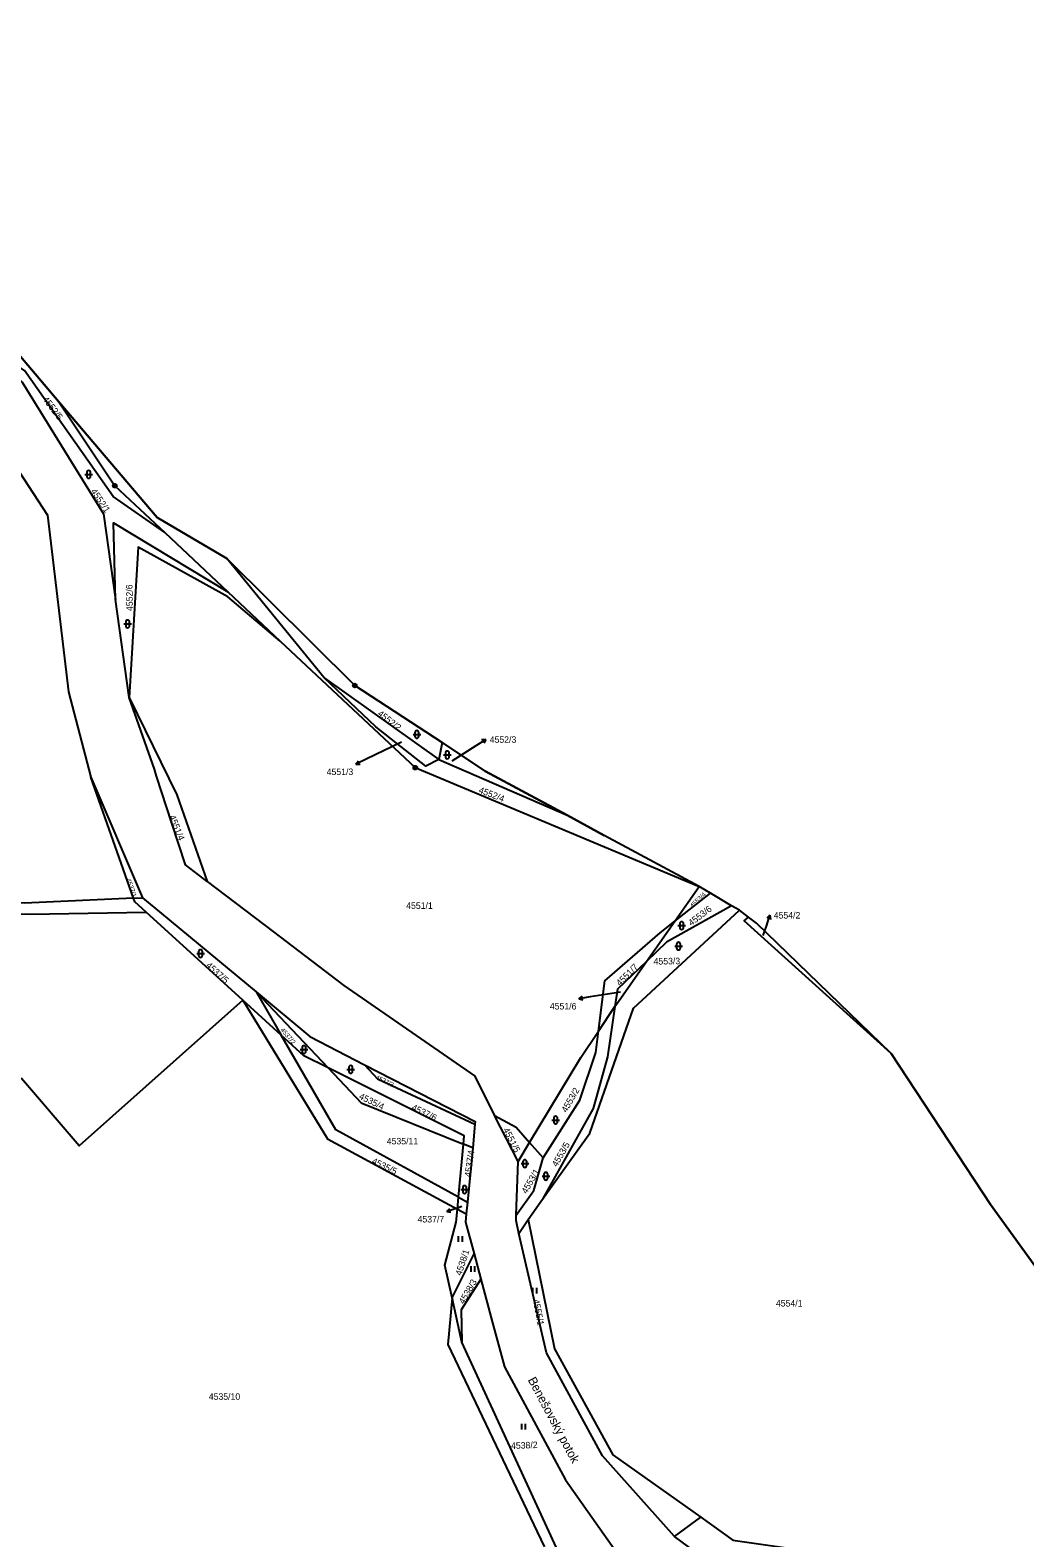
# Model space of a CAD drawing. Extents: x -733394 to -722299, y -1082822 to -1075049.
# Drawn here: x -726511.1 to -726250.9, y -1076369.1 to -1075974.6 of the extents above; entities that cross this region are included whole.
import ezdxf

# ---------------------------------------------------------------- set-up
doc = ezdxf.new("R2010")
doc.units = 0
for name, color, linetype in [('Hranice parcel', 7, 'Continuous'), ('Parcelní čísla', 7, 'Continuous'), ('Polygon ku', 7, 'Continuous'), ('Pop  PČ popisy', 7, 'Continuous'), ('Značky bodu BP', 7, 'Continuous'), ('Značky kultur', 7, 'Continuous')]:
    doc.layers.add(name, color=color, linetype=linetype)

msp = doc.modelspace()

# ---------------------------------------------------------------- linework, layer by layer
at = {"layer": 'Hranice parcel'}
for p, q in [((-726514.62, -1076058.78), (-726503.61, -1076071.78)), ((-726503.61, -1076071.78), (-726488.98, -1076093.77)), ((-726503.61, -1076071.78), (-726477.91, -1076102.12)), ((-726488.98, -1076093.77), (-726475.91, -1076106.03)), ((-726491.93, -1076101.09), (-726488.78, -1076123.57)), ((-726477.91, -1076102.12), (-726459.64, -1076112.81)), ((-726475.91, -1076106.03), (-726459.41, -1076121.51)), ((-726434.17, -1076144.08), (-726459.64, -1076112.81)), ((-726459.64, -1076112.81), (-726426.16, -1076146.03)), ((-726459.41, -1076121.51), (-726445.68, -1076134.4)), ((-726485.19, -1076149.14), (-726488.78, -1076123.57)), ((-726434.17, -1076144.08), (-726404.23, -1076165.4)), ((-726426.16, -1076146.03), (-726403.35, -1076160.96)), ((-726478.63, -1076167.9), (-726485.19, -1076149.14)), ((-726403.35, -1076160.96), (-726404.23, -1076165.4)), ((-726404.23, -1076165.4), (-726370.64, -1076180.01)), ((-726495.23, -1076170.07), (-726481.75, -1076201.62)), ((-726484.05, -1076201.72), (-726495.23, -1076170.07)), ((-726370.64, -1076180.01), (-726360.94, -1076185.25)), ((-726336.1, -1076198.67), (-726360.94, -1076185.25)), ((-726342.45, -1076207.7), (-726336.1, -1076198.67)), ((-726342.45, -1076207.7), (-726333.13, -1076200.41)), ((-726333.13, -1076200.41), (-726336.1, -1076198.67)), ((-726327.58, -1076203.68), (-726333.13, -1076200.41)), ((-726484.05, -1076201.72), (-726481.75, -1076201.62)), ((-726325.56, -1076204.87), (-726327.58, -1076203.68)), ((-726323.14, -1076206.7), (-726325.56, -1076204.87)), ((-726455.51, -1076228.35), (-726480.78, -1076205.33)), ((-726349.86, -1076218.25), (-726342.45, -1076207.7)), ((-726321.11, -1076208.24), (-726323.14, -1076206.7)), ((-726321.11, -1076208.24), (-726285.81, -1076242.34)), ((-726445.41, -1076237.57), (-726455.51, -1076228.35)), ((-726451.96, -1076226.21), (-726445.41, -1076237.57)), ((-726433.16, -1076246.13), (-726451.96, -1076226.21)), ((-726362.42, -1076236.47), (-726358.11, -1076230.06)), ((-726367.07, -1076243.39), (-726362.42, -1076236.47)), ((-726380.43, -1076265.61), (-726367.07, -1076243.39)), ((-726383.45, -1076270.64), (-726389.59, -1076258.58)), ((-726394.75, -1076260.86), (-726395.34, -1076267.05)), ((-726377.04, -1076280.47), (-726364.68, -1076263.18)), ((-726399.06, -1076279.94), (-726397.74, -1076266.08)), ((-726395.34, -1076267.05), (-726397.74, -1076266.08)), ((-726395.34, -1076267.05), (-726396.7, -1076281.24)), ((-726383.45, -1076270.64), (-726380.43, -1076265.61)), ((-726376.88, -1076269.67), (-726380.43, -1076265.61)), ((-726383.95, -1076284.68), (-726383.45, -1076270.64)), ((-726399.35, -1076283.06), (-726399.06, -1076279.94)), ((-726399.06, -1076279.94), (-726396.7, -1076281.24)), ((-726399.35, -1076283.06), (-726397, -1076284.33)), ((-726396.7, -1076281.24), (-726397, -1076284.33)), ((-726380.83, -1076285.78), (-726377.04, -1076280.47)), ((-726384, -1076286.04), (-726383.95, -1076284.68)), ((-726383.22, -1076289.41), (-726384, -1076286.04)), ((-726383.22, -1076289.41), (-726380.83, -1076285.78)), ((-726400.73, -1076306.23), (-726394.97, -1076294.8)), ((-726394.97, -1076294.8), (-726393.21, -1076301.36)), ((-726398.22, -1076317.86), (-726400.73, -1076306.23)), ((-726373.39, -1076371.68), (-726398.22, -1076317.86)), ((-726342.52, -1076368.72), (-726335.68, -1076363.68)), ((-726325.75, -1076381.09), (-726342.52, -1076368.72))]:
    msp.add_line(p, q, dxfattribs=at)
for points in [[(-726545.37, -1076054.88), (-726524.16, -1076074.7), (-726506.58, -1076101.51), (-726501.1, -1076147.66), (-726495.23, -1076170.07)], [(-726522.84, -1076056.91), (-726513.25, -1076066.64), (-726491.93, -1076101.09)], [(-726475.91, -1076106.03), (-726489.39, -1076096.58), (-726512.65, -1076063.65), (-726522.84, -1076056.91)], [(-726488.78, -1076123.57), (-726489.3, -1076103.51), (-726459.41, -1076121.51)], [(-726445.68, -1076134.4), (-726459.43, -1076122.84), (-726482.84, -1076109.83), (-726485.19, -1076149.14)], [(-726445.68, -1076134.4), (-726410.36, -1076167.54), (-726336.1, -1076198.67)], [(-726404.23, -1076165.4), (-726407.61, -1076167.18), (-726420.7, -1076156.89), (-726434.17, -1076144.08)], [(-726485.19, -1076149.14), (-726472.76, -1076174.63), (-726464.77, -1076197.34)], [(-726403.35, -1076160.96), (-726392.08, -1076168.45), (-726370.64, -1076180.01)], [(-726464.77, -1076197.34), (-726470.46, -1076193), (-726474.02, -1076182.07), (-726478.03, -1076169.75), (-726478.63, -1076167.9)], [(-726484.05, -1076201.72), (-726512.62, -1076203), (-726570.03, -1076201.58), (-726574.06, -1076196.93)], [(-726581.49, -1076200.62), (-726579.3, -1076206.19), (-726571.85, -1076205.17), (-726511.12, -1076205.85), (-726480.78, -1076205.33)], [(-726464.77, -1076197.34), (-726447.46, -1076210.53), (-726429.06, -1076224.56)], [(-726480.78, -1076205.33), (-726483.73, -1076202.64), (-726484.05, -1076201.72)], [(-726481.75, -1076201.62), (-726476.78, -1076205.72), (-726451.96, -1076226.21)], [(-726364.68, -1076263.18), (-726353.3, -1076230.5), (-726325.56, -1076204.87)], [(-726327.58, -1076203.68), (-726344.64, -1076213.23), (-726349.86, -1076218.25)], [(-726362.42, -1076236.47), (-726360.78, -1076223.33), (-726346.3, -1076210.72), (-726342.45, -1076207.7)], [(-726285.81, -1076242.34), (-726324.27, -1076207.59), (-726323.14, -1076206.7)], [(-726349.86, -1076218.25), (-726357.44, -1076225.54), (-726358.11, -1076230.06)], [(-726358.11, -1076230.06), (-726357.04, -1076228.47), (-726349.86, -1076218.25)], [(-726429.06, -1076224.56), (-726394.88, -1076248.21), (-726389.59, -1076258.58)], [(-726455.51, -1076228.35), (-726498.28, -1076266.5), (-726513.39, -1076248.89), (-726572.82, -1076279.76)], [(-726455.51, -1076228.35), (-726433.37, -1076264.63), (-726399.35, -1076283.06)], [(-726451.96, -1076226.21), (-726437.98, -1076237.91), (-726423.61, -1076245.28)], [(-726358.11, -1076230.06), (-726360.06, -1076243.24), (-726363.79, -1076256.72), (-726377.04, -1076280.47)], [(-726376.88, -1076269.67), (-726367.26, -1076254.55), (-726363.12, -1076242.08), (-726362.42, -1076236.47)], [(-726433.16, -1076246.13), (-726439.49, -1076242.98), (-726445.41, -1076237.57)], [(-726399.06, -1076279.94), (-726431.17, -1076262.29), (-726445.41, -1076237.57)], [(-726285.81, -1076242.34), (-726259.87, -1076281.87), (-726240.89, -1076307.99), (-726208.62, -1076383.45)], [(-726433.16, -1076246.13), (-726424.54, -1076255.26), (-726397.74, -1076266.08)], [(-726397.74, -1076266.08), (-726397.53, -1076263.86), (-726433.16, -1076246.13)], [(-726423.61, -1076245.28), (-726394.68, -1076260.13), (-726394.75, -1076260.86)], [(-726423.61, -1076245.28), (-726420.23, -1076248.96), (-726394.75, -1076260.86)], [(-726389.59, -1076258.58), (-726383.92, -1076261.62), (-726380.43, -1076265.61)], [(-726383.95, -1076284.68), (-726379.3, -1076278.16), (-726376.88, -1076269.67)], [(-726400.73, -1076306.23), (-726402.64, -1076297.71), (-726399.67, -1076286.49), (-726399.35, -1076283.06)], [(-726397, -1076284.33), (-726397.21, -1076286.48), (-726394.97, -1076294.8)], [(-726380.83, -1076285.78), (-726373.97, -1076319.61), (-726358.65, -1076347.38), (-726335.68, -1076363.68)], [(-726342.52, -1076368.72), (-726361.33, -1076347.62), (-726376.02, -1076320.65), (-726383.22, -1076289.41)], [(-726393.21, -1076301.36), (-726398.38, -1076309.44), (-726398.22, -1076317.86)], [(-726393.21, -1076301.36), (-726390.12, -1076312.83), (-726387.02, -1076324.33)], [(-726400.73, -1076306.23), (-726401.87, -1076318.46), (-726376.63, -1076371.36), (-726374.64, -1076379.95), (-726382.23, -1076389.84), (-726400.87, -1076395.13), (-726420.9, -1076405.29), (-726447.68, -1076412.15), (-726480.99, -1076425.81), (-726481.31, -1076423.89), (-726504.75, -1076432.02)], [(-726387.02, -1076324.33), (-726371.06, -1076353.93), (-726352.08, -1076380.87), (-726334.81, -1076393.38), (-726305.93, -1076434.6), (-726294.61, -1076477.43)], [(-726335.68, -1076363.68), (-726327.25, -1076369.66), (-726290.08, -1076374.97)]]:
    msp.add_lwpolyline(points, dxfattribs=at)
at = {"layer": 'Polygon ku'}
msp.add_lwpolyline([(-726240.89, -1076307.99), (-726259.87, -1076281.87), (-726285.81, -1076242.34), (-726321.11, -1076208.24), (-726323.14, -1076206.7), (-726325.56, -1076204.87), (-726327.58, -1076203.68), (-726333.13, -1076200.41), (-726336.1, -1076198.67), (-726360.94, -1076185.25), (-726370.64, -1076180.01), (-726392.08, -1076168.45), (-726403.35, -1076160.96), (-726426.16, -1076146.03), (-726459.64, -1076112.81), (-726477.91, -1076102.12), (-726503.61, -1076071.78), (-726514.62, -1076058.78), (-726536.35, -1076043.2), (-726570.43, -1076024.94), (-726577.54, -1075997.3), (-726564.15, -1075979.04), (-726553.31, -1075964.44)], dxfattribs=at)
at = {"layer": 'Pop  PČ popisy'}
for p, q in [((-726413.94, -1076160.9), (-726423.22, -1076165.34)), ((-726400.75, -1076165.74), (-726394.42, -1076161.77)), ((-726394.42, -1076161.77), (-726391.88, -1076160.18)), ((-726391.88, -1076160.18), (-726392.99, -1076160.29)), ((-726391.88, -1076160.18), (-726392.46, -1076161.14)), ((-726423.22, -1076165.34), (-726425.92, -1076166.66)), ((-726425.92, -1076166.66), (-726425.24, -1076165.77)), ((-726425.92, -1076166.66), (-726424.8, -1076166.67)), ((-726319.29, -1076211.43), (-726318.5, -1076209.02)), ((-726318.5, -1076209.02), (-726317.57, -1076206.17)), ((-726317.57, -1076206.17), (-726318.36, -1076206.96)), ((-726317.57, -1076206.17), (-726317.41, -1076207.27)), ((-726367.54, -1076227.99), (-726366.63, -1076227.34)), ((-726364.58, -1076227.52), (-726367.54, -1076227.99)), ((-726367.54, -1076227.99), (-726366.48, -1076228.33)), ((-726356.63, -1076226.26), (-726364.58, -1076227.52)), ((-726399.29, -1076282.78), (-726402.14, -1076283.71)), ((-726402.14, -1076283.71), (-726401.35, -1076282.92)), ((-726402.14, -1076283.71), (-726401.04, -1076283.87)), ((-726398.15, -1076282.4), (-726399.29, -1076282.78))]:
    msp.add_line(p, q, dxfattribs=at)
at = {"layer": 'Značky bodu BP'}
for centre, radius in [((-726488.98, -1076093.77), 0.5), ((-726488.98, -1076093.77), 0.0303), ((-726426.16, -1076146.03), 0.5), ((-726426.16, -1076146.03), 0.0303), ((-726410.36, -1076167.54), 0.5), ((-726410.36, -1076167.54), 0.0303)]:
    msp.add_circle(centre, radius, dxfattribs=at)
at = {"layer": 'Značky kultur'}
for p, q in [((-726496.82, -1076090.8), (-726494.82, -1076090.8)), ((-726496.32, -1076090.3), (-726496.32, -1076091.3)), ((-726495.32, -1076091.3), (-726495.32, -1076090.3)), ((-726486.62, -1076129.93), (-726484.62, -1076129.93)), ((-726486.12, -1076129.43), (-726486.12, -1076130.43)), ((-726485.12, -1076130.43), (-726485.12, -1076129.43)), ((-726410.94, -1076158.83), (-726408.94, -1076158.83)), ((-726410.44, -1076158.33), (-726410.44, -1076159.33)), ((-726409.44, -1076159.33), (-726409.44, -1076158.33)), ((-726402.98, -1076164.19), (-726400.98, -1076164.19)), ((-726402.48, -1076163.69), (-726402.48, -1076164.69)), ((-726401.48, -1076164.69), (-726401.48, -1076163.69)), ((-726341.66, -1076208.87), (-726339.66, -1076208.87)), ((-726341.16, -1076208.37), (-726341.16, -1076209.37)), ((-726340.16, -1076209.37), (-726340.16, -1076208.37)), ((-726467.54, -1076216.19), (-726465.54, -1076216.19)), ((-726467.04, -1076215.69), (-726467.04, -1076216.69)), ((-726466.04, -1076216.69), (-726466.04, -1076215.69)), ((-726342.48, -1076214.24), (-726340.48, -1076214.24)), ((-726341.98, -1076213.74), (-726341.98, -1076214.74)), ((-726340.98, -1076214.74), (-726340.98, -1076213.74)), ((-726440.49, -1076241.3), (-726438.49, -1076241.3)), ((-726439.99, -1076240.8), (-726439.99, -1076241.8)), ((-726438.99, -1076241.8), (-726438.99, -1076240.8)), ((-726428.25, -1076246.49), (-726426.25, -1076246.49)), ((-726427.75, -1076245.99), (-726427.75, -1076246.99)), ((-726426.75, -1076246.99), (-726426.75, -1076245.99)), ((-726374.64, -1076259.74), (-726372.64, -1076259.74)), ((-726374.14, -1076259.24), (-726374.14, -1076260.24)), ((-726373.14, -1076260.24), (-726373.14, -1076259.24)), ((-726382.68, -1076271.15), (-726380.68, -1076271.15)), ((-726382.18, -1076270.65), (-726382.18, -1076271.65)), ((-726381.18, -1076271.65), (-726381.18, -1076270.65)), ((-726377.19, -1076274.45), (-726375.19, -1076274.45)), ((-726376.69, -1076273.95), (-726376.69, -1076274.95)), ((-726375.69, -1076274.95), (-726375.69, -1076273.95)), ((-726398.45, -1076277.94), (-726396.45, -1076277.94)), ((-726397.95, -1076277.44), (-726397.95, -1076278.44)), ((-726396.95, -1076278.44), (-726396.95, -1076277.44)), ((-726399.03, -1076291.64), (-726399.03, -1076290.14)), ((-726398.03, -1076291.64), (-726398.03, -1076290.14)), ((-726395.76, -1076299.45), (-726395.76, -1076297.95)), ((-726394.76, -1076299.45), (-726394.76, -1076297.95)), ((-726379.57, -1076305.18), (-726379.57, -1076303.68)), ((-726378.57, -1076305.18), (-726378.57, -1076303.68)), ((-726382.49, -1076340.71), (-726382.49, -1076339.21)), ((-726381.49, -1076340.71), (-726381.49, -1076339.21))]:
    msp.add_line(p, q, dxfattribs=at)
for centre, start, end in [((-726495.82, -1076090.3), 0, 180), ((-726495.82, -1076091.3), 180, 359.9879), ((-726485.62, -1076129.43), 0, 180), ((-726485.62, -1076130.43), 180, 359.9879), ((-726409.94, -1076158.33), 0, 180), ((-726409.94, -1076159.33), 180, 359.9879), ((-726401.98, -1076163.69), 0, 180), ((-726401.98, -1076164.69), 180, 359.9879), ((-726340.66, -1076208.37), 0, 180), ((-726340.66, -1076209.37), 180, 359.9879), ((-726466.54, -1076215.69), 0, 180), ((-726466.54, -1076216.69), 180, 359.9879), ((-726341.48, -1076213.74), 0, 180), ((-726341.48, -1076214.74), 180, 359.9879), ((-726439.49, -1076240.8), 0, 180), ((-726439.49, -1076241.8), 180, 359.9879), ((-726427.25, -1076245.99), 0, 180), ((-726427.25, -1076246.99), 180, 359.9879), ((-726373.64, -1076259.24), 0, 180), ((-726373.64, -1076260.24), 180, 359.9879), ((-726381.68, -1076270.65), 0, 180), ((-726381.68, -1076271.65), 180, 359.9879), ((-726376.19, -1076273.95), 0, 180), ((-726376.19, -1076274.95), 180, 359.9879), ((-726397.45, -1076277.44), 0, 180), ((-726397.45, -1076278.44), 180, 359.9879)]:
    msp.add_arc(centre, 0.5, start, end, dxfattribs=at)

# ---------------------------------------------------------------- texts
at = {"layer": 'Parcelní čísla'}
for s, height, rotation, p in [('4552/5', 1.7, 307, (-726507.98, -1076071.18)), ('4552/1', 1.7, 304, (-726495.35, -1076095.25)), ('4552/6', 1.7, 91, (-726484.24, -1076126.54)), ('4552/2', 1.7, 322, (-726420.37, -1076153.71)), ('4552/4', 1.7, 339, (-726393.92, -1076174.07)), ('4551/4', 1.7, 292, (-726474.81, -1076180.33)), ('4537/1', 1.19, 289, (-726485.98, -1076196.77)), ('4553/4', 1.19, 44, (-726337.83, -1076204.35)), ('4553/6', 1.7, 37, (-726338.15, -1076209.05)), ('4537/5', 1.7, 318, (-726465.26, -1076219.5)), ('4551/7', 1.7, 45, (-726356.8, -1076224.81)), ('4553/3', 1.7, 1, (-726347.99, -1076219.09)), ('4537/2', 1.19, 311, (-726445.73, -1076236.24)), ('4537/3', 1.19, 334, (-726420.85, -1076248.97)), ('4553/2', 1.7, 60, (-726370.79, -1076257.92)), ('4535/4', 1.7, 334, (-726425.25, -1076254.11)), ('4537/6', 1.7, 334, (-726411.51, -1076257.02)), ('4551/5', 1.7, 297, (-726387.46, -1076262.25)), ('4537/4', 1.7, 82, (-726395.83, -1076274.7)), ('4553/5', 1.7, 60, (-726373.28, -1076272.14)), ('4535/5', 1.7, 334, (-726421.9, -1076271.05)), ('4553/1', 1.7, 60, (-726381.22, -1076279.18)), ('4538/1', 1.7, 72, (-726398.32, -1076300.56)), ('4538/3', 1.7, 60, (-726397.63, -1076308.07)), ('4555/1', 1.7, 281, (-726379.6, -1076306.81)), ('4538/2', 1.7, 2, (-726385.27, -1076345.82))]:
    msp.add_text(s, height=height, rotation=rotation, dxfattribs=at).set_placement(p)
for s, p in [('4552/3', (-726390.88, -1076161.03)), ('4551/3', (-726433.54, -1076169.47)), ('4551/1', (-726412.74, -1076204.49)), ('4554/2', (-726316.56, -1076207.02)), ('4551/6', (-726375.15, -1076230.82)), ('4535/11', (-726417.82, -1076266.12)), ('4537/7', (-726409.75, -1076286.55)), ('4554/1', (-726315.99, -1076308.55)), ('4535/10', (-726464.39, -1076332.95))]:
    msp.add_text(s, height=1.7, dxfattribs=at).set_placement(p)
at = {"layer": 'Pop  PČ popisy'}
msp.add_text('Benešovský potok', height=2.3, rotation=298, dxfattribs=at).set_placement((-726380.97, -1076327.74))

doc.saveas('drawing.dxf')
